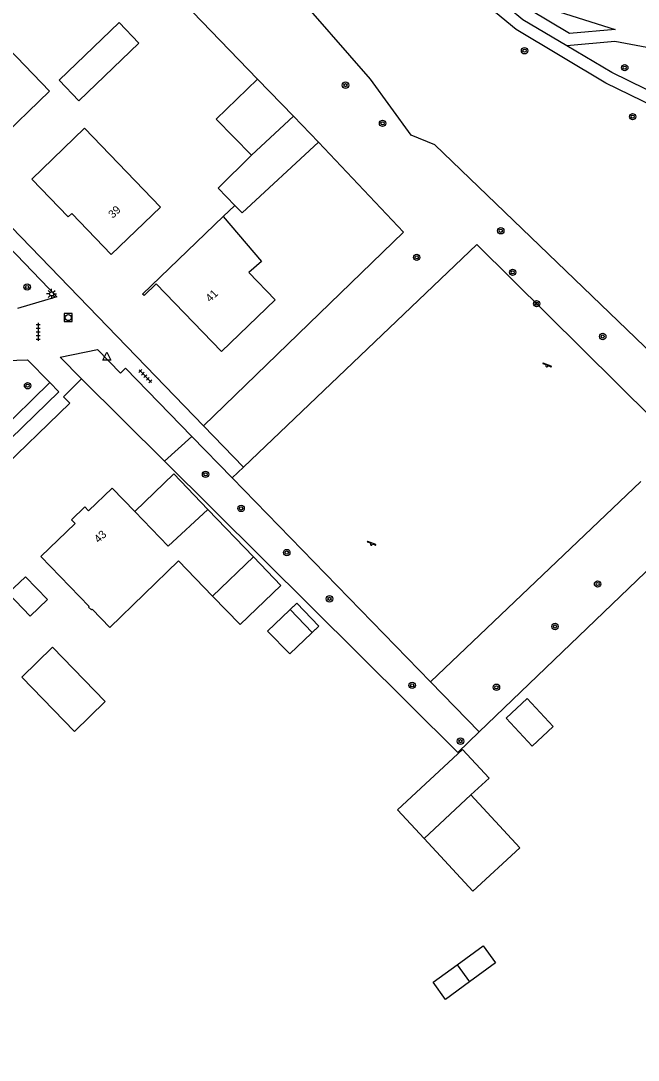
# Model space of a CAD drawing. Extents: x 137999 to 141000, y 397500 to 400501.
# Drawn here: x 138860 to 138937.1, y 399436.3 to 399566.2 of the extents above; entities that cross this region are included whole.
import ezdxf

# ---------------------------------------------------------------- set-up
doc = ezdxf.new("R2010")
doc.units = 0
for name, color, linetype in [('gg-afsc-erfafscheiding', 7, 'Continuous'), ('gg-afsc-hekwerk', 7, 'Continuous'), ('gg-anno-huisnummerreeks BGT', 7, 'Continuous'), ('gg-bbg-bijgebouw', 7, 'Continuous'), ('gg-bbg-gedigitaliseerde bebouwing', 7, 'Continuous'), ('gg-bbg-gedigitaliseerde bijgebouw', 7, 'Continuous'), ('gg-bbg-hoofdgebouw', 7, 'Continuous'), ('gg-bbg-luifel en loopbrug', 7, 'Continuous'), ('gg-bbg-overig bouwwerk', 7, 'Continuous'), ('gg-bbg-tussenscheiding', 7, 'Continuous'), ('gg-knt-onverhard', 7, 'Continuous'), ('gg-knt-verharding', 7, 'Continuous'), ('gt-grn-groengrens', 7, 'Continuous'), ('gt-symb-boom', 7, 'Continuous'), ('gt-symb-lichtmast', 7, 'Continuous'), ('gt-symb-rioolschacht', 7, 'Continuous'), ('gt-symb-speelvoorziening', 7, 'Continuous'), ('gt-symb-tegel verharding', 7, 'Continuous'), ('gt-symb-waterafsluiter', 7, 'Continuous')]:
    doc.layers.add(name, color=color, linetype=linetype)

# ---------------------------------------------------------------- blocks, each defined once
blk = doc.blocks.new('gt0-BOOM')
at = {"layer": 'gt-symb-boom'}
for radius in [0.4, 0.2]:
    blk.add_circle((0, 0), radius, dxfattribs=at)
blk = doc.blocks.new('gt0-SV')
at = {"layer": 'gt-symb-speelvoorziening'}
for p, q in [((-0.48, 0.26), (-0.08, 0.1)), ((0.54, -0.08), (-0.45, 0.32)), ((0.13, 0.01), (0.51, -0.14))]:
    blk.add_line(p, q, dxfattribs=at)
for centre, radius, start, end in [((-0.47, 0.29), 0.0369, 63.6251, 252.6602), ((0, -0.01), 0.128, 127.6866, 8.5986), ((0.53, -0.11), 0.0363, 243.5085, 72.5436)]:
    blk.add_arc(centre, radius, start, end, dxfattribs=at)
blk = doc.blocks.new('gt0-LMAST')
at = {"layer": 'gt-symb-lichtmast'}
for p, q in [((-0.18, 0.17), (-0.45, 0.44)), ((0, 0.25), (0, 0.62)), ((0.17, 0.17), (0.44, 0.44)), ((-0.25, 0), (-0.63, 0)), ((-0.18, -0.18), (-0.45, -0.45)), ((0, -0.25), (0, -0.63)), ((0.44, -0.45), (0.17, -0.18)), ((0.25, 0), (0.62, 0))]:
    blk.add_line(p, q, dxfattribs=at)
blk.add_circle((0, 0), 0.25, dxfattribs=at)
blk = doc.blocks.new('gt0-TEG1')
at = {"layer": 'gt-symb-tegel verharding'}
for p, q in [((-1.13, 0), (1.12, 0)), ((-0.9, -0.25), (-0.9, 0.25)), ((-0.45, -0.25), (-0.45, 0.25)), ((0, -0.25), (0, 0.25)), ((0.45, -0.25), (0.45, 0.25)), ((0.9, -0.25), (0.9, 0.25))]:
    blk.add_line(p, q, dxfattribs=at)
blk = doc.blocks.new('gt0-WAFSL')
at = {"layer": 'gt-symb-waterafsluiter'}
for p, q in [((-0.5, -0.33), (0, 0.67)), ((0, 0.67), (0.5, -0.33)), ((0.5, -0.33), (-0.5, -0.33))]:
    blk.add_line(p, q, dxfattribs=at)
blk = doc.blocks.new('gt0-RS')
at = {"layer": 'gt-symb-rioolschacht'}
blk.add_lwpolyline([(-0.5, -0.5), (0.5, -0.5), (0.5, 0.5), (-0.5, 0.5)], close=True, dxfattribs=at)
blk.add_circle((0, 0), 0.375, dxfattribs=at)

msp = doc.modelspace()

# ---------------------------------------------------------------- linework, layer by layer
at = {"layer": 'gg-afsc-erfafscheiding'}
msp.add_line((138886.73, 399543.11), (138885.27, 399541.7), dxfattribs=at)
for points in [[(138873.44, 399589.99), (138866.31, 399583), (138889.55, 399558.87)], [(138897.21, 399551.02), (138907.83, 399539.76), (138882.82, 399515.57)]]:
    msp.add_lwpolyline(points, dxfattribs=at)
at = {"layer": 'gg-afsc-hekwerk'}
msp.add_line((138940.79, 399522.72), (138911.73, 399550.66), dxfattribs=at)
at = {"layer": 'gg-bbg-bijgebouw'}
for p, q in [((138889.55, 399558.87), (138894.05, 399554.26)), ((138894.05, 399554.26), (138897.21, 399551.02)), ((138888.8, 399549.39), (138884.42, 399553.89)), ((138884.65, 399545.27), (138886.73, 399543.11)), ((138886.73, 399543.11), (138887.65, 399542.16)), ((138916.24, 399469.43), (138910.38, 399463.99)), ((138910.38, 399463.99), (138916.49, 399457.4))]:
    msp.add_line(p, q, dxfattribs=at)
for points in [[(138863.34, 399493.84), (138860.56, 399496.71), (138858.4, 399494.64), (138861.18, 399491.76), (138863.34, 399493.84)], [(138916.49, 399457.4), (138922.35, 399462.84), (138916.24, 399469.43)]]:
    msp.add_lwpolyline(points, dxfattribs=at)
at = {"layer": 'gg-bbg-gedigitaliseerde bebouwing'}
for p in [(138861.35, 399546.4), (138877.46, 399542.87)]:
    msp.add_line(p, (138867.94, 399552.77), dxfattribs=at)
for points in [[(138856.93, 399550.97), (138863.56, 399557.36), (138854.29, 399566.99), (138848.53, 399561.42)], [(138885.27, 399541.7), (138890.08, 399536.1), (138888.48, 399534.7)], [(138885.08, 399524.84), (138891.77, 399531.3), (138888.48, 399534.7)]]:
    msp.add_lwpolyline(points, dxfattribs=at)
at = {"layer": 'gg-bbg-gedigitaliseerde bijgebouw'}
for p, q in [((138884.42, 399553.89), (138889.55, 399558.87)), ((138897.21, 399551.02), (138887.65, 399542.16)), ((138884.65, 399545.27), (138888.8, 399549.39))]:
    msp.add_line(p, q, dxfattribs=at)
for points in [[(138864.77, 399558.75), (138867.25, 399556.17), (138874.76, 399563.38), (138872.28, 399565.96), (138864.77, 399558.75)], [(138860.12, 399484.16), (138863.97, 399487.89), (138870.54, 399481.11), (138866.7, 399477.38), (138860.12, 399484.16)], [(138923.88, 399475.53), (138920.63, 399479.04), (138923.27, 399481.49), (138926.52, 399477.98), (138923.88, 399475.53)]]:
    msp.add_lwpolyline(points, dxfattribs=at)
at = {"layer": 'gg-bbg-hoofdgebouw'}
for p, q in [((138871.28, 399536.98), (138877.46, 399542.87)), ((138885.27, 399541.7), (138875.21, 399532)), ((138883.35, 399505.12), (138889.05, 399499.19)), ((138889.05, 399499.19), (138883.96, 399494.29))]:
    msp.add_line(p, q, dxfattribs=at)
for points in [[(138861.35, 399546.4), (138865.92, 399541.67), (138866.38, 399542.1), (138871.28, 399536.98)], [(138885.08, 399524.84), (138876.9, 399533.3), (138875.4, 399531.83), (138875.21, 399532)], [(138874.23, 399504.84), (138871.39, 399507.77), (138868.46, 399504.95), (138867.99, 399505.43), (138866.32, 399503.83), (138866.79, 399503.34), (138862.51, 399499.22), (138868.55, 399493), (138868.46, 399492.91), (138868.81, 399492.55), (138868.92, 399492.65), (138871.11, 399490.36), (138879.7, 399498.7), (138883.96, 399494.29)], [(138883.35, 399505.12), (138878.39, 399500.53), (138874.23, 399504.84)]]:
    msp.add_lwpolyline(points, dxfattribs=at)
at = {"layer": 'gg-bbg-luifel en loopbrug'}
msp.add_line((138914.51, 399448.2), (138916.07, 399446.07), dxfattribs=at)
for points in [[(138883.35, 399505.12), (138879.1, 399509.55), (138874.23, 399504.84)], [(138889.05, 399499.19), (138892.47, 399495.61), (138887.41, 399490.72), (138883.96, 399494.29)], [(138897.22, 399490.51), (138894.48, 399493.38), (138890.84, 399489.92), (138893.61, 399487.06), (138897.22, 399490.51)], [(138910.38, 399463.99), (138907.06, 399467.57), (138915.19, 399475.11), (138918.51, 399471.53), (138916.24, 399469.43)], [(138916.07, 399446.07), (138913.08, 399443.89), (138911.51, 399446.04), (138914.51, 399448.2)]]:
    msp.add_lwpolyline(points, dxfattribs=at)
at = {"layer": 'gg-bbg-overig bouwwerk'}
msp.add_line((138893.66, 399492.6), (138896.41, 399489.73), dxfattribs=at)
for points in [[(138896.41, 399489.73), (138897.22, 399490.51), (138894.48, 399493.38), (138893.66, 399492.6)], [(138914.51, 399448.2), (138917.77, 399450.58), (138919.32, 399448.45), (138916.07, 399446.07)]]:
    msp.add_lwpolyline(points, dxfattribs=at)
at = {"layer": 'gg-bbg-tussenscheiding'}
msp.add_line((138894.05, 399554.26), (138888.8, 399549.39), dxfattribs=at)
at = {"layer": 'gg-knt-onverhard'}
for points in [[(138943.79, 399553.15), (138933.11, 399558.39), (138921.88, 399565.08), (138913.18, 399572.29), (138907.7, 399577.91), (138905.23, 399581.2)], [(138928.21, 399563.05), (138922.74, 399566.3), (138914.2, 399573.4), (138908.84, 399578.89), (138907.64, 399580.48)], [(138944.47, 399554.49), (138933.83, 399559.71), (138928.21, 399563.05)]]:
    msp.add_lwpolyline(points, dxfattribs=at)
at = {"layer": 'gg-knt-verharding'}
for p, q in [((138882.82, 399515.57), (138858.83, 399540.4)), ((138864.9, 399524.13), (138869.58, 399525.09)), ((138867.56, 399521.43), (138864.9, 399524.13)), ((138873.09, 399522.77), (138881.35, 399514.24)), ((138887.82, 399510.39), (138882.82, 399515.57)), ((138881.35, 399514.24), (138886.4, 399509.04)), ((138886.4, 399509.04), (138887.82, 399510.39))]:
    msp.add_line(p, q, dxfattribs=at)
for points in [[(138857.43, 399539.05), (138864.48, 399531.69), (138859.57, 399530.21)], [(138869.58, 399525.09), (138872.43, 399522.12), (138873.09, 399522.77)], [(138858.18, 399523.74), (138860.84, 399523.81), (138863.61, 399520.96)], [(138867.56, 399521.43), (138865.33, 399519.19), (138866.1, 399518.37), (138828.92, 399482.41), (138822.02, 399482.72), (138778.75, 399440.89), (138778.63, 399433.77), (138738.92, 399395.74)], [(138863.61, 399520.96), (138864.74, 399519.79), (138848.14, 399503.7), (138847.02, 399504.78)]]:
    msp.add_lwpolyline(points, dxfattribs=at)
at = {"layer": 'gt-grn-groengrens'}
for p, q in [((138979.14, 399536.78), (138917.27, 399477.31)), ((138863.61, 399520.96), (138853.95, 399511.52)), ((138877.93, 399511.14), (138867.56, 399521.43)), ((138881.35, 399514.24), (138877.93, 399511.14)), ((138911.19, 399483.56), (138886.4, 399509.04)), ((138937.48, 399508.61), (138911.19, 399483.56)), ((138917.27, 399477.31), (138911.19, 399483.56))]:
    msp.add_line(p, q, dxfattribs=at)
for points in [[(138911.73, 399550.66), (138908.77, 399551.87), (138903.68, 399558.89), (138893.65, 399570.42)], [(138934.25, 399565.1), (138928.57, 399564.59), (138923.61, 399567.53), (138921.74, 399569.09), (138934.25, 399565.1)], [(138959.36, 399548.9), (138957.56, 399551.75), (138953.99, 399555.66), (138949.05, 399559.79), (138940.89, 399562.32), (138934.23, 399563.59), (138928.21, 399563.05)], [(138887.82, 399510.39), (138916.99, 399538.22), (138938.96, 399516.42)], [(138877.93, 399511.14), (138914.61, 399474.76), (138917.27, 399477.31)]]:
    msp.add_lwpolyline(points, dxfattribs=at)

# ---------------------------------------------------------------- block references
at = {"layer": 'gt-symb-boom'}
for p in [(138922.94, 399562.43), (138935.46, 399560.31), (138900.57, 399558.13), (138936.45, 399554.19), (138905.2, 399553.36), (138919.97, 399539.93), (138909.46, 399536.61), (138921.45, 399534.74), (138860.79, 399532.9), (138924.45, 399530.82), (138932.71, 399526.72), (138860.84, 399520.57), (138883.08, 399509.5), (138887.52, 399505.24), (138893.23, 399499.72), (138932.07, 399495.79), (138898.57, 399493.94), (138926.75, 399490.48), (138908.9, 399483.13), (138919.43, 399482.89), (138914.94, 399476.16)]:
    msp.add_blockref('gt0-BOOM', p, dxfattribs=at)
at = {"layer": 'gt-symb-lichtmast'}
msp.add_blockref('gt0-LMAST', (138863.84, 399532.04), dxfattribs=at)
at = {"layer": 'gt-symb-rioolschacht'}
msp.add_blockref('gt0-RS', (138865.93, 399529.08), dxfattribs=at)
at = {"layer": 'gt-symb-speelvoorziening'}
for p in [(138925.73, 399523.08), (138903.8, 399500.79)]:
    msp.add_blockref('gt0-SV', p, dxfattribs=at)
at = {"layer": 'gt-symb-tegel verharding'}
for p, rotation in [((138862.17, 399527.3), -90.11459140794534), ((138875.56, 399521.76), -45.972395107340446)]:
    msp.add_blockref('gt0-TEG1', p, dxfattribs=dict(at, rotation=rotation))
at = {"layer": 'gt-symb-waterafsluiter'}
msp.add_blockref('gt0-WAFSL', (138870.74, 399524.1), dxfattribs=at)

# ---------------------------------------------------------------- texts
at = {"layer": 'gg-anno-huisnummerreeks BGT'}
for s, rotation, p in [('39', 43.7, (138871.49, 399541.42)), ('41', 44, (138883.65, 399530.95)), ('43', 43.9, (138869.72, 399500.85))]:
    msp.add_text(s, height=1, rotation=rotation, dxfattribs=at).set_placement(p)

doc.saveas('drawing.dxf')
